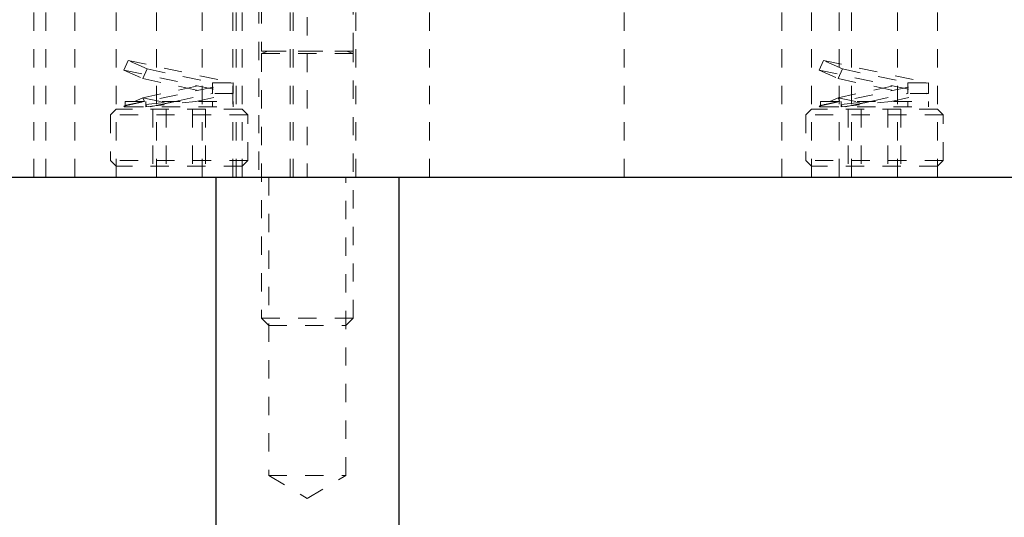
# Model space of a CAD drawing. Header units: inches. Extents: x 220 to 877, y 4 to 174.
# Tile 301 of 656: x 411.61 to 416.99, y 131.6 to 134.32. Entities that reach past the tile are written whole.
import ezdxf

# ---------------------------------------------------------------- set-up
doc = ezdxf.new("R2010")
doc.units = ezdxf.units.IN
doc.header["$LTSCALE"] = 0.5
doc.header["$MEASUREMENT"] = 0
doc.linetypes.add('HIDDEN', pattern=[0.225, 0.15, -0.075])
for name, color, linetype in [('DSS-M-S', 53, 'Continuous'), ('MFT-M-S', 8, 'Continuous'), ('SVD-M-S', 8, 'Continuous')]:
    doc.layers.add(name, color=color, linetype=linetype)

msp = doc.modelspace()

# ---------------------------------------------------------------- linework, layer by layer
at = {"layer": 'DSS-M-S', "linetype": 'HIDDEN', "lineweight": 18}
for p, q in [((411.68989, 133.46072), (411.68989, 135.96072)), ((411.75414, 135.96072), (411.75414, 133.46072)), ((411.91314, 133.46072), (411.91314, 135.96072)), ((412.13989, 135.96072), (412.13989, 133.46072)), ((412.35864, 135.96072), (412.35864, 133.46072)), ((412.60864, 133.46072), (412.60864, 135.96072)), ((412.77739, 135.96072), (412.77739, 133.46072)), ((412.79409, 135.96072), (412.79409, 133.46072)), ((412.82739, 133.46072), (412.82739, 135.96072)), ((413.08989, 133.46072), (413.08989, 135.96072)), ((413.10659, 133.46072), (413.10659, 135.96072)), ((413.85239, 135.96072), (413.85239, 133.46072)), ((414.91489, 133.46072), (414.91489, 135.96072)), ((415.77739, 135.96072), (415.77739, 133.46072)), ((415.93989, 135.96072), (415.93989, 133.46072)), ((416.08989, 133.46072), (416.08989, 135.96072)), ((416.15864, 135.96072), (416.15864, 133.46072)), ((416.40864, 133.46072), (416.40864, 135.96072)), ((416.62739, 133.46072), (416.62739, 135.96072)), ((412.91814, 135.40072), (412.91814, 133.46072)), ((413.44914, 133.46072), (413.44914, 135.40072)), ((413.18364, 135.33572), (413.18364, 133.46072)), ((413.43364, 134.13612), (413.43364, 134.15033))]:
    msp.add_line(p, q, dxfattribs=at)
at = {"layer": 'DSS-M-S', "linetype": 'Continuous', "lineweight": 25}
msp.add_line((405.93364, 133.46072), (439.43364, 133.46072), dxfattribs=at)
at = {"layer": 'MFT-M-S', "linetype": 'Continuous', "lineweight": 25}
for p, q in [((412.68364, 133.46072), (413.68364, 133.46072)), ((412.68364, 133.46072), (412.68364, 127.46072)), ((413.68364, 133.46072), (413.68364, 127.46072))]:
    msp.add_line(p, q, dxfattribs=at)
at = {"layer": 'MFT-M-S', "linetype": 'HIDDEN', "lineweight": 18}
for p, q in [((412.97269, 133.46072), (412.97269, 131.83072)), ((413.39459, 131.83072), (413.39459, 133.46072)), ((412.97269, 131.83072), (413.39459, 131.83072)), ((412.97269, 131.83072), (413.18364, 131.70397)), ((413.18364, 131.70397), (413.39459, 131.83072))]:
    msp.add_line(p, q, dxfattribs=at)
at = {"layer": 'SVD-M-S', "linetype": 'HIDDEN', "lineweight": 18}
for p, q in [((412.93364, 135.40072), (412.93364, 134.15033)), ((413.43364, 134.15033), (413.43364, 135.40072)), ((412.93364, 134.15033), (413.43364, 134.15033)), ((412.9685, 134.1488), (412.93364, 134.13612)), ((412.93364, 134.13612), (413.43364, 134.13612)), ((412.93364, 134.13612), (412.93364, 132.68977)), ((412.9685, 134.1488), (413.39879, 134.1488)), ((413.43364, 134.13612), (413.39879, 134.1488)), ((413.43364, 132.68977), (413.43364, 134.13612)), ((412.20511, 134.09891), (412.18139, 134.0458)), ((412.20511, 134.09891), (412.77895, 133.97659)), ((412.30837, 134.05279), (412.20511, 134.09891)), ((412.28465, 133.99968), (412.30837, 134.05279)), ((412.30837, 134.05279), (412.66586, 133.97659)), ((416.00511, 134.09891), (415.98139, 134.0458)), ((416.00511, 134.09891), (416.57895, 133.97659)), ((416.10837, 134.05279), (416.00511, 134.09891)), ((416.08465, 133.99968), (416.10837, 134.05279)), ((416.10837, 134.05279), (416.46586, 133.97659)), ((412.18139, 134.0458), (412.28465, 133.99968)), ((412.18139, 134.0458), (412.77895, 133.91843)), ((412.28465, 133.99968), (412.66586, 133.91843)), ((415.98139, 134.0458), (416.08465, 133.99968)), ((415.98139, 134.0458), (416.57895, 133.91843)), ((416.08465, 133.99968), (416.46586, 133.91843)), ((412.18139, 133.84922), (412.77895, 133.97659)), ((412.28465, 133.89534), (412.66586, 133.97659)), ((412.66586, 133.97659), (412.77895, 133.97659)), ((412.66586, 133.91843), (412.66586, 133.97659)), ((412.77895, 133.97659), (412.77895, 133.91843)), ((415.98139, 133.84922), (416.57895, 133.97659)), ((416.08465, 133.89534), (416.46586, 133.97659)), ((416.46586, 133.97659), (416.57895, 133.97659)), ((416.46586, 133.91843), (416.46586, 133.97659)), ((416.57895, 133.97659), (416.57895, 133.91843)), ((412.28465, 133.89534), (412.23868, 133.87481)), ((412.38098, 133.87481), (412.28465, 133.89534)), ((412.28465, 133.89534), (412.29382, 133.87481)), ((412.4612, 133.87481), (412.66586, 133.91843)), ((412.5743, 133.87481), (412.77895, 133.91843)), ((412.77895, 133.91843), (412.66586, 133.91843)), ((416.08465, 133.89534), (416.03868, 133.87481)), ((416.18098, 133.87481), (416.08465, 133.89534)), ((416.08465, 133.89534), (416.09382, 133.87481)), ((416.2612, 133.87481), (416.46586, 133.91843)), ((416.3743, 133.87481), (416.57895, 133.91843)), ((416.57895, 133.91843), (416.46586, 133.91843)), ((412.18833, 133.85232), (412.18139, 133.84922)), ((412.18139, 133.84922), (412.18295, 133.84572)), ((412.18295, 133.84572), (412.18833, 133.84572)), ((412.18833, 133.87481), (412.77895, 133.87481)), ((412.18833, 133.87481), (412.18833, 133.85232)), ((412.18833, 133.85232), (412.18833, 133.84572)), ((412.18833, 133.84572), (412.77895, 133.84572)), ((412.30143, 133.84572), (412.5743, 133.87481)), ((412.30143, 133.85778), (412.4612, 133.87481)), ((412.30143, 133.87481), (412.30143, 133.85778)), ((412.30143, 133.84572), (412.30143, 133.85778)), ((412.30681, 133.84572), (412.30143, 133.85778)), ((412.32477, 133.84572), (412.4612, 133.87481)), ((412.66586, 133.84572), (412.66586, 133.87481)), ((412.77895, 133.84572), (412.77895, 133.87481)), ((415.98833, 133.85232), (415.98139, 133.84922)), ((415.98139, 133.84922), (415.98295, 133.84572)), ((415.98295, 133.84572), (415.98833, 133.84572)), ((415.98833, 133.87481), (416.57895, 133.87481)), ((415.98833, 133.87481), (415.98833, 133.85232)), ((415.98833, 133.85232), (415.98833, 133.84572)), ((415.98833, 133.84572), (416.57895, 133.84572)), ((416.10143, 133.84572), (416.3743, 133.87481)), ((416.10143, 133.85778), (416.2612, 133.87481)), ((416.10143, 133.87481), (416.10143, 133.85778)), ((416.10143, 133.84572), (416.10143, 133.85778)), ((416.10681, 133.84572), (416.10143, 133.85778)), ((416.12477, 133.84572), (416.2612, 133.87481)), ((416.46586, 133.84572), (416.46586, 133.87481)), ((416.57895, 133.84572), (416.57895, 133.87481)), ((412.13989, 133.83322), (412.10864, 133.80197)), ((412.85864, 133.80197), (412.10864, 133.80197)), ((412.10864, 133.80197), (412.10864, 133.55197)), ((412.82739, 133.83322), (412.13989, 133.83322)), ((412.33931, 133.83322), (412.33931, 133.52072)), ((412.41147, 133.83322), (412.41147, 133.52072)), ((412.55581, 133.83322), (412.55581, 133.52072)), ((412.62798, 133.83322), (412.62798, 133.52072)), ((412.85864, 133.80197), (412.82739, 133.83322)), ((412.85864, 133.55197), (412.85864, 133.80197)), ((415.93989, 133.83322), (415.90864, 133.80197)), ((416.65864, 133.80197), (415.90864, 133.80197)), ((415.90864, 133.80197), (415.90864, 133.55197)), ((416.62739, 133.83322), (415.93989, 133.83322)), ((416.13931, 133.83322), (416.13931, 133.52072)), ((416.21147, 133.83322), (416.21147, 133.52072)), ((416.35581, 133.83322), (416.35581, 133.52072)), ((416.42798, 133.83322), (416.42798, 133.52072)), ((416.65864, 133.80197), (416.62739, 133.83322)), ((416.65864, 133.55197), (416.65864, 133.80197)), ((412.85864, 133.55197), (412.10864, 133.55197)), ((412.10864, 133.55197), (412.13989, 133.52072)), ((412.82739, 133.52072), (412.13989, 133.52072)), ((412.82739, 133.52072), (412.85864, 133.55197)), ((416.65864, 133.55197), (415.90864, 133.55197)), ((415.90864, 133.55197), (415.93989, 133.52072)), ((416.62739, 133.52072), (415.93989, 133.52072)), ((416.62739, 133.52072), (416.65864, 133.55197)), ((412.93364, 132.68977), (413.43364, 132.68977)), ((412.93364, 132.68977), (412.97269, 132.65072)), ((413.39459, 132.65072), (413.43364, 132.68977)), ((412.97269, 132.65072), (413.39459, 132.65072))]:
    msp.add_line(p, q, dxfattribs=at)
for centre, start, end in [((412.96823, 134.14954), 290, 90), ((413.39906, 134.14954), 90, 250)]:
    msp.add_arc(centre, 0.000787, start, end, dxfattribs=at)
for points, knots in [([(412.29123, 133.87481), (412.26829, 133.86981), (412.22245, 133.85984), (412.19234, 133.8532), (412.18938, 133.85255), (412.18833, 133.85232)], [0, 0, 0, 0, 0.3929723, 0.7852535, 1, 1, 1, 1]), ([(412.4612, 133.87481), (412.44077, 133.87031), (412.39991, 133.86133), (412.35606, 133.8515), (412.33706, 133.84721), (412.33048, 133.84572)], [0, 0, 0, 0, 0.3954928, 0.7907166, 1, 1, 1, 1]), ([(416.09123, 133.87481), (416.06829, 133.86981), (416.02245, 133.85984), (415.99234, 133.8532), (415.98938, 133.85255), (415.98833, 133.85232)], [0, 0, 0, 0, 0.3929723, 0.7852535, 1, 1, 1, 1]), ([(416.2612, 133.87481), (416.24077, 133.87031), (416.19991, 133.86133), (416.15606, 133.8515), (416.13706, 133.84721), (416.13048, 133.84572)], [0, 0, 0, 0, 0.3954928, 0.7907166, 1, 1, 1, 1])]:
    msp.add_open_spline(points, degree=3, knots=knots, dxfattribs=at)

doc.saveas('drawing.dxf')
